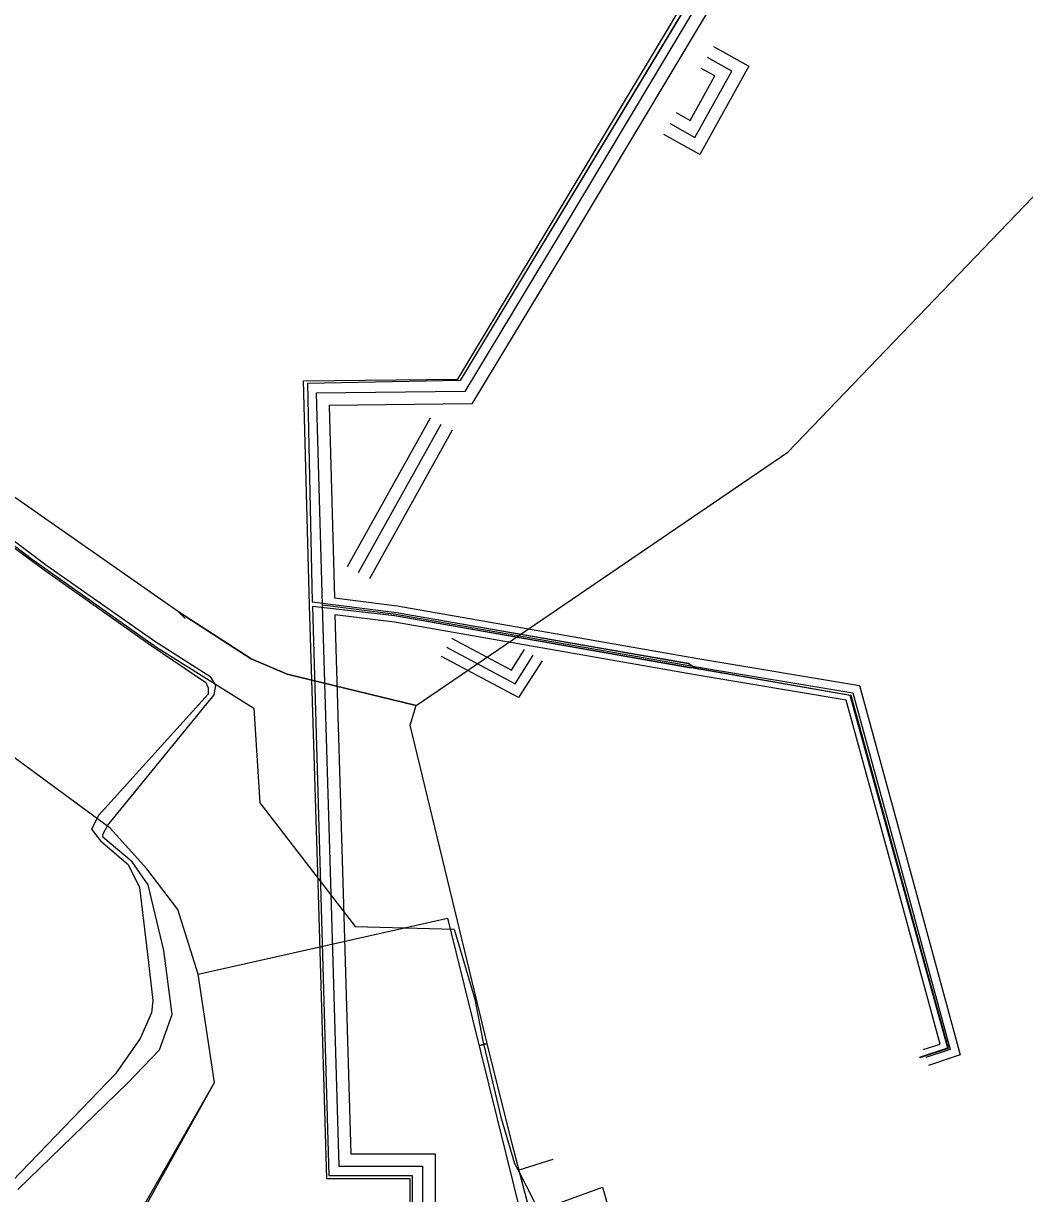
# Model space of a CAD drawing. Extents: x -600309 to -598967, y -1161267 to -1160292.
# Drawn here: x -599157.6 to -599109.5, y -1161014.2 to -1160957.9 of the extents above; entities that cross this region are included whole.
import ezdxf

# ---------------------------------------------------------------- set-up
doc = ezdxf.new("R2010")
doc.units = 0
for name, color, linetype in [('Vrstva 12', 7, 'Continuous'), ('Vrstva 25', 7, 'Continuous'), ('Vrstva 26', 7, 'Continuous'), ('Vrstva 29', 7, 'Continuous'), ('Vrstva 30', 7, 'Continuous'), ('Vrstva 37', 7, 'Continuous'), ('Vrstva 42', 7, 'Continuous'), ('Vrstva 55', 7, 'Continuous')]:
    doc.layers.add(name, color=color, linetype=linetype)

msp = doc.modelspace()

# ---------------------------------------------------------------- linework, layer by layer
at = {"layer": 'Vrstva 12'}
for points in [[(-599177.61, -1160962.84), (-599176.52, -1160966.26), (-599174.41, -1160969.59), (-599171.93, -1160972.1), (-599164.73, -1160977.91), (-599157.23, -1160983.65), (-599151.21, -1160987.9), (-599146.53, -1160990.83), (-599146.24, -1160995.38), (-599141.65, -1161001.33), (-599136.9, -1161001.45), (-599135.91, -1161004.82), (-599135.52, -1161006.82), (-599134.65, -1161010.49), (-599134, -1161012.71)], [(-599134, -1161012.71), (-599133.83, -1161013.04)], [(-599133.83, -1161013.04), (-599132.14, -1161012.51)], [(-599133.83, -1161013.04), (-599132.67, -1161015.3), (-599127.59, -1161033.85), (-599128.25, -1161034.45)]]:
    msp.add_lwpolyline(points, dxfattribs=at)
at = {"layer": 'Vrstva 25'}
for points in [[(-599110.775, -1160932.527), (-599111.472, -1160933.735), (-599123.901, -1160954.815), (-599131.812, -1160968.035), (-599136.384, -1160975.619), (-599143.527, -1160975.707), (-599143.249, -1160985.868)], [(-599143.249, -1160985.868), (-599142.827, -1160999.755), (-599142.443, -1161012.846), (-599138.419, -1161012.846), (-599138.419, -1161015.982), (-599142.396, -1161015.982), (-599141.657, -1161046.91), (-599141.044, -1161076.632), (-599140.698, -1161093.399), (-599155.71, -1161097.171), (-599154.368, -1161104.798)], [(-599143.249, -1160985.868), (-599139.705, -1160986.315), (-599125.254, -1160988.847)], [(-599125.254, -1160988.847), (-599117.741, -1160990.104), (-599115.367, -1160998.75), (-599115.274, -1160999.104), (-599113.059, -1161007.236), (-599114.234, -1161007.622)]]:
    msp.add_lwpolyline(points, dxfattribs=at)
at = {"layer": 'Vrstva 26'}
for points in [[(-599143.849, -1160985.885), (-599144.144, -1160975.114), (-599136.725, -1160975.023), (-599132.326, -1160967.726), (-599124.417, -1160954.508), (-599111.991, -1160933.433), (-599111.295, -1160932.227)], [(-599110.255, -1160932.827), (-599110.954, -1160934.038), (-599123.385, -1160955.121), (-599131.298, -1160968.344), (-599136.043, -1160976.215), (-599142.911, -1160976.299), (-599142.658, -1160985.54)], [(-599142.658, -1160985.54), (-599139.645, -1160985.92), (-599125.185, -1160988.453)], [(-599154.959, -1161104.902), (-599156.398, -1161096.725), (-599141.307, -1161092.934), (-599141.644, -1161076.645), (-599142.257, -1161046.923), (-599143.01, -1161015.382), (-599139.019, -1161015.382), (-599139.019, -1161013.446), (-599143.026, -1161013.446), (-599143.426, -1160999.773), (-599143.848, -1160985.886)], [(-599142.634, -1160986.349), (-599142.227, -1160999.737), (-599141.86, -1161012.246), (-599137.819, -1161012.246), (-599137.819, -1161016.582), (-599141.781, -1161016.582), (-599141.058, -1161046.897), (-599140.444, -1161076.62), (-599140.088, -1161093.865), (-599155.022, -1161097.617), (-599153.777, -1161104.694)], [(-599125.323, -1160989.241), (-599139.765, -1160986.711), (-599142.634, -1160986.349)], [(-599125.188, -1160988.452), (-599117.423, -1160989.752), (-599114.98, -1160998.646), (-599114.888, -1160999.001), (-599112.573, -1161007.497), (-599114.109, -1161008.002)], [(-599114.359, -1161007.242), (-599113.545, -1161006.975), (-599115.661, -1160999.207), (-599115.753, -1160998.853), (-599118.059, -1160990.456), (-599125.32, -1160989.241)]]:
    msp.add_lwpolyline(points, dxfattribs=at)
at = {"layer": 'Vrstva 29'}
msp.add_line((-599141.497, -1160984.325), (-599137.518, -1160977.183), dxfattribs=at)
for points in [[(-599126.524, -1160962.747), (-599125.331, -1160963.412), (-599123.555, -1160960.224), (-599124.729, -1160959.57)], [(-599137.269, -1160987.906), (-599133.973, -1160989.668), (-599133.098, -1160988.291)]]:
    msp.add_lwpolyline(points, dxfattribs=at)
at = {"layer": 'Vrstva 30'}
for p, q in [((-599142.021, -1160984.033), (-599138.042, -1160976.891)), ((-599136.994, -1160977.475), (-599140.973, -1160984.617))]:
    msp.add_line(p, q, dxfattribs=at)
for points in [[(-599124.437, -1160959.046), (-599122.739, -1160959.992), (-599125.099, -1160964.228), (-599126.816, -1160963.272)], [(-599126.232, -1160962.223), (-599125.563, -1160962.596), (-599124.371, -1160960.456), (-599125.021, -1160960.094)], [(-599137.033, -1160987.465), (-599134.146, -1160989.008), (-599133.52, -1160988.023)], [(-599132.676, -1160988.559), (-599133.8, -1160990.328), (-599137.504, -1160988.347)]]:
    msp.add_lwpolyline(points, dxfattribs=at)
at = {"layer": 'Vrstva 37'}
for points in [[(-599145.199, -1160718.091), (-599144.973, -1160720.636), (-599143.638, -1160720.873), (-599142.218, -1160733.982), (-599138.62, -1160760.741), (-599113.361, -1160758.301), (-599110.558, -1160779.77), (-599102.688, -1160841.965), (-599100.671, -1160858.294), (-599099.28, -1160872.901), (-599097.781, -1160890.694), (-599096.04, -1160918.702), (-599103.803, -1160919.551), (-599124.155, -1160954.441), (-599136.613, -1160975.097), (-599143.954, -1160975.244), (-599143.72, -1160985.73), (-599139.675, -1160986.235), (-599125.642, -1160988.682), (-599125.313, -1160988.905), (-599117.843, -1160990.212), (-599113.154, -1161007.176), (-599114.51, -1161007.627)], [(-599114.527, -1161007.604), (-599113.178, -1161007.165), (-599117.859, -1160990.228), (-599125.313, -1160988.923), (-599125.596, -1160988.889), (-599139.758, -1160986.398), (-599143.701, -1160985.948), (-599142.923, -1161013.289), (-599138.912, -1161013.289), (-599138.912, -1161015.57), (-599142.875, -1161015.57), (-599141.794, -1161060.812), (-599141.12, -1161093.014), (-599156.289, -1161096.835), (-599155.003, -1161103.949), (-599155.363, -1161104.328)]]:
    msp.add_lwpolyline(points, dxfattribs=at)
at = {"layer": 'Vrstva 42'}
for points in [[(-599145.2, -1160718.09), (-599144.97, -1160720.64), (-599143.64, -1160720.87), (-599142.22, -1160733.98), (-599138.62, -1160760.74), (-599113.36, -1160758.3), (-599110.56, -1160779.77), (-599102.69, -1160841.97), (-599100.67, -1160858.29), (-599099.28, -1160872.9), (-599097.78, -1160890.69), (-599096.04, -1160918.7), (-599103.8, -1160919.55), (-599124.15, -1160954.44), (-599136.61, -1160975.1), (-599143.95, -1160975.24), (-599143.72, -1160985.73), (-599139.67, -1160986.24), (-599125.64, -1160988.68), (-599125.31, -1160988.91), (-599117.84, -1160990.21), (-599113.15, -1161007.18), (-599114.51, -1161007.63)], [(-599157.87, -1161013.97), (-599152.6, -1161008.86), (-599151.06, -1161007.26), (-599150.46, -1161005.56), (-599150.86, -1161002.48), (-599151.61, -1160999.33), (-599152.38, -1160998.22), (-599153.785, -1160997.039), (-599153.77, -1160996.87), (-599153.54, -1160996.46), (-599148.43, -1160990.19), (-599148.35, -1160989.75), (-599148.59, -1160989.34), (-599151.23, -1160987.66), (-599156.48, -1160984), (-599161.83, -1160979.98)], [(-599162, -1160980.22), (-599156.6, -1160984.19), (-599151.46, -1160987.83), (-599148.83, -1160989.6), (-599148.72, -1160989.86), (-599148.72, -1160990.16), (-599154, -1160995.99), (-599154.33, -1160996.65), (-599153.893, -1160997.207), (-599152.57, -1160998.34), (-599152.02, -1160999.46), (-599151.64, -1161002.65), (-599151.38, -1161004.88), (-599151.45, -1161005.47), (-599151.99, -1161006.71), (-599153.18, -1161008.4), (-599158.12, -1161013.55)], [(-599114.53, -1161007.6), (-599113.18, -1161007.16), (-599117.86, -1160990.23), (-599125.31, -1160988.92), (-599125.6, -1160988.89), (-599139.76, -1160986.4), (-599143.7, -1160985.95), (-599142.92, -1161013.29), (-599138.91, -1161013.29), (-599138.91, -1161015.57), (-599142.88, -1161015.57), (-599141.79, -1161060.81), (-599141.12, -1161093.01), (-599156.29, -1161096.83), (-599155, -1161103.95), (-599155.36, -1161104.33)]]:
    msp.add_lwpolyline(points, dxfattribs=at)
at = {"layer": 'Vrstva 55'}
for points in [[(-599149.82, -1160986.53), (-599150.15, -1160986.2), (-599160.22, -1160979.18), (-599161.84, -1160978.02), (-599174.05, -1160967.55), (-599177.28, -1160949.98), (-599177.56, -1160946.02), (-599159.1, -1160944.7), (-599137.337, -1160942.185), (-599137.172, -1160941.012), (-599137.337, -1160942.185), (-599129.17, -1160941.92), (-599113.452, -1160940.338)], [(-599149.82, -1160986.53), (-599150.15, -1160986.2), (-599146.65, -1160988.46), (-599144.93, -1160989.2), (-599138.72, -1160990.7), (-599120.87, -1160978.54), (-599106.364, -1160963.441), (-599106.102, -1160962.405)], [(-599188.21, -1161041.12), (-599188.4, -1161033.07), (-599169.75, -1161028.59), (-599154.14, -1161019.08), (-599148.416, -1161008.826), (-599149.206, -1161003.62), (-599150.183, -1161000.506), (-599151.67, -1160998.553), (-599153.436, -1160996.601), (-599157.852, -1160993.347), (-599176.073, -1160979.868), (-599179.978, -1160978.52), (-599181.558, -1160974.801), (-599185.137, -1160975.126)], [(-599123.06, -1161035.73), (-599123.12, -1161037.08), (-599126.44, -1161037.2), (-599130.27, -1161024.48), (-599132.25, -1161018.86), (-599134.11, -1161011.77), (-599135.31, -1161006.94), (-599135.67, -1161007.05), (-599135.32, -1161006.95), (-599139.01, -1160991.66), (-599138.72, -1160990.7), (-599144.93, -1160989.2), (-599146.65, -1160988.46), (-599150.15, -1160986.2), (-599149.82, -1160986.53)], [(-599188.21, -1161041.12), (-599188.4, -1161032.89), (-599169.03, -1161028.59), (-599154.32, -1161019.08), (-599148.416, -1161008.826), (-599149.206, -1161003.62), (-599137.214, -1161000.924), (-599133.635, -1161015.426), (-599132.798, -1161014.962)], [(-599132.798, -1161014.962), (-599129.777, -1161013.846), (-599127.169, -1161022.88)]]:
    msp.add_lwpolyline(points, dxfattribs=at)

doc.saveas('drawing.dxf')
